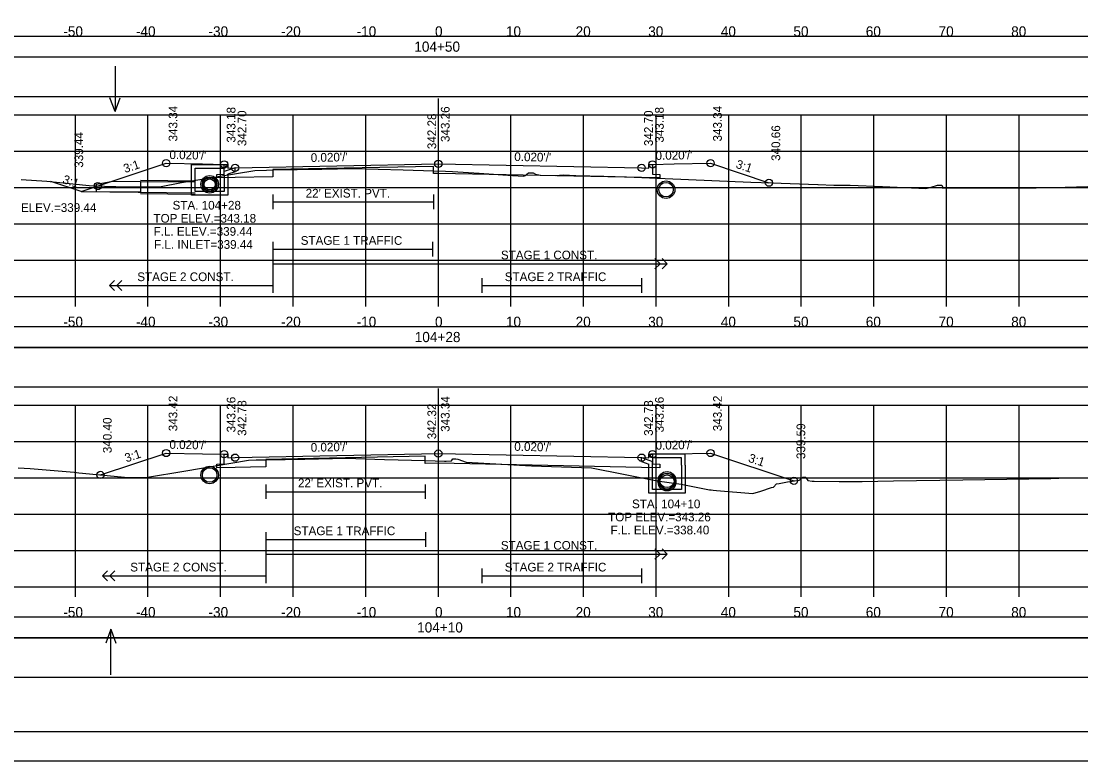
# Model space of a CAD drawing. Extents: x 1368122 to 1710785, y 373130 to 557566.
# Drawn here: x 1368298.1 to 1368444, y 373983.7 to 374085.6 of the extents above; entities that cross this region are included whole.
import ezdxf

# ---------------------------------------------------------------- set-up
doc = ezdxf.new("R2010")
doc.units = 0
for name, color, linetype in [('R_Alt Surface', 7, 'Continuous'), ('R_Axis', 7, 'Continuous'), ('R_Axis Annot', 7, 'Continuous'), ('R_Border', 7, 'Continuous'), ('R_Exist Surface', 7, 'Continuous'), ('R_Fin Surface', 7, 'Continuous'), ('R_Grid', 7, 'Continuous'), ('R_No Plot', 7, 'Continuous'), ('R_Striping', 7, 'Continuous'), ('R_Water', 7, 'Continuous'), ('R_Water Annot', 7, 'Continuous'), ('R_Xsect Elev', 7, 'Continuous'), ('R_Xsect Slope', 7, 'Continuous')]:
    doc.layers.add(name, color=color, linetype=linetype)

msp = doc.modelspace()

# ---------------------------------------------------------------- linework, layer by layer
at = {"layer": 'R_Alt Surface'}
for points in [[(1368206.39, 374080.65), (1368504.69, 374080.65), (1368504.69, 374083.47), (1368206.39, 374083.47)], [(1368206.39, 374075.18), (1368504.69, 374075.18), (1368504.69, 374080.59), (1368206.39, 374080.59)], [(1368206.39, 374040.65), (1368504.69, 374040.65), (1368504.69, 374043.47), (1368206.39, 374043.47)], [(1368206.39, 374035.18), (1368504.69, 374035.18), (1368504.69, 374040.59), (1368206.39, 374040.59)], [(1368206.39, 374000.65), (1368504.69, 374000.65), (1368504.69, 374003.47), (1368206.39, 374003.47)], [(1368206.39, 373995.18), (1368504.69, 373995.18), (1368504.69, 374000.59), (1368206.39, 374000.59)]]:
    msp.add_lwpolyline(points, close=True, dxfattribs=at)
for points in [[(1368385.04, 374065.84), (1368385.04, 374064.49), (1368386.04, 374064.47), (1368386.04, 374063.97), (1368383.54, 374064.02), (1368355.54, 374064.58), (1368354.87, 374064.57), (1368354.87, 374065.57), (1368332.75, 374065.13), (1368332.75, 374064.13), (1368327.54, 374064.02), (1368325.04, 374063.97), (1368325.04, 374064.47), (1368326.04, 374064.49), (1368326.04, 374065.84)], [(1368332.75, 374061.67), (1368332.75, 374059.67)], [(1368332.75, 374060.67), (1368354.87, 374060.67)], [(1368354.87, 374061.67), (1368354.87, 374059.67)], [(1368385.04, 374025.92), (1368385.04, 374024.57), (1368386.04, 374024.55), (1368386.04, 374024.05), (1368383.54, 374024.1), (1368355.54, 374024.66), (1368353.72, 374024.63), (1368353.72, 374025.63), (1368331.77, 374025.19), (1368331.77, 374024.19), (1368327.54, 374024.1), (1368325.04, 374024.05), (1368325.04, 374024.55), (1368326.04, 374024.57), (1368326.04, 374025.92)], [(1368331.77, 374021.75), (1368331.77, 374019.75)], [(1368353.72, 374021.75), (1368353.72, 374019.75)], [(1368331.77, 374020.75), (1368353.72, 374020.75)]]:
    msp.add_lwpolyline(points, dxfattribs=at)
at = {"layer": 'R_Axis'}
for p, q in [((1368205.54, 374047.66), (1368505.54, 374047.66)), ((1368305.54, 374046.26), (1368305.54, 374047.66)), ((1368315.54, 374046.26), (1368315.54, 374047.66)), ((1368325.54, 374046.26), (1368325.54, 374047.66)), ((1368335.54, 374046.26), (1368335.54, 374047.66)), ((1368345.54, 374046.26), (1368345.54, 374047.66)), ((1368355.54, 374046.26), (1368355.54, 374047.66)), ((1368365.54, 374046.26), (1368365.54, 374047.66)), ((1368375.54, 374046.26), (1368375.54, 374047.66)), ((1368385.54, 374046.26), (1368385.54, 374047.66)), ((1368395.54, 374046.26), (1368395.54, 374047.66)), ((1368405.54, 374046.26), (1368405.54, 374047.66)), ((1368415.54, 374046.26), (1368415.54, 374047.66)), ((1368425.54, 374046.26), (1368425.54, 374047.66)), ((1368435.54, 374046.26), (1368435.54, 374047.66)), ((1368205.54, 374007.66), (1368505.54, 374007.66)), ((1368305.54, 374006.26), (1368305.54, 374007.66)), ((1368315.54, 374006.26), (1368315.54, 374007.66)), ((1368325.54, 374006.26), (1368325.54, 374007.66)), ((1368335.54, 374006.26), (1368335.54, 374007.66)), ((1368345.54, 374006.26), (1368345.54, 374007.66)), ((1368355.54, 374006.26), (1368355.54, 374007.66)), ((1368365.54, 374006.26), (1368365.54, 374007.66)), ((1368375.54, 374006.26), (1368375.54, 374007.66)), ((1368385.54, 374006.26), (1368385.54, 374007.66)), ((1368395.54, 374006.26), (1368395.54, 374007.66)), ((1368405.54, 374006.26), (1368405.54, 374007.66)), ((1368415.54, 374006.26), (1368415.54, 374007.66)), ((1368425.54, 374006.26), (1368425.54, 374007.66)), ((1368435.54, 374006.26), (1368435.54, 374007.66))]:
    msp.add_line(p, q, dxfattribs=at)
at = {"layer": 'R_Border'}
msp.add_line((1368513.72, 373987.66), (1368197.54, 373987.66), dxfattribs=at)
at = {"layer": 'R_Exist Surface'}
for points in [[(1368298.06, 374063.75), (1368301.63, 374063.55), (1368305.21, 374063.14), (1368307.44, 374062.91), (1368309.57, 374062.83), (1368312.71, 374062.74), (1368315.96, 374062.75), (1368317.14, 374062.76), (1368320.17, 374063.35), (1368330.28, 374065.02), (1368331.86, 374065.05), (1368332.75, 374065.07), (1368339.51, 374065.2), (1368343.82, 374065.28), (1368350.7, 374065.08), (1368354.87, 374064.97), (1368356.53, 374064.89), (1368357.48, 374064.84), (1368361.15, 374064.62), (1368365.75, 374064.3), (1368367.33, 374064.21), (1368367.5, 374064.33), (1368367.95, 374064.68), (1368368.37, 374064.67), (1368368.61, 374064.66), (1368368.93, 374064.5), (1368369.61, 374064.35), (1368371.69, 374064.31), (1368372.79, 374064.39), (1368374.49, 374064.33), (1368378.33, 374064.22), (1368381.44, 374064.13), (1368384.64, 374064.01), (1368398.57, 374063.38), (1368401.46, 374063.31), (1368401.49, 374063.31), (1368407.82, 374063.09), (1368407.85, 374063.09), (1368410.03, 374062.97), (1368412.27, 374062.97), (1368416.71, 374062.81), (1368421.71, 374062.58), (1368422.7, 374062.54), (1368423.07, 374062.62), (1368423.42, 374062.71), (1368424.32, 374062.99), (1368424.74, 374062.99), (1368424.88, 374062.99), (1368424.94, 374062.88), (1368425.05, 374062.56), (1368435.18, 374062.59), (1368436.65, 374062.6), (1368437.78, 374062.6), (1368437.87, 374062.61), (1368440.32, 374062.67), (1368451.27, 374062.96)], [(1368297.68, 374024.03), (1368299.32, 374023.96), (1368305.37, 374023.42), (1368306.03, 374023.33), (1368312.8, 374022.71), (1368313.9, 374022.72), (1368315.48, 374022.76), (1368320.48, 374023.6), (1368329.39, 374025.09), (1368330.45, 374025.12), (1368331.77, 374025.14), (1368337.16, 374025.23), (1368342.86, 374025.35), (1368348.11, 374025.2), (1368353.72, 374025.03), (1368355.12, 374025), (1368356.39, 374024.94), (1368356.63, 374024.97), (1368357.36, 374025.01), (1368357.52, 374025.28), (1368357.54, 374025.28), (1368357.83, 374025.29), (1368357.96, 374025.29), (1368358.24, 374025.25), (1368359.35, 374024.81), (1368368.36, 374024.33), (1368376.63, 374024.04), (1368385.69, 374022.24), (1368388.99, 374021.81), (1368392.89, 374021.03), (1368393.1, 374021.02), (1368393.39, 374020.98), (1368393.85, 374020.9), (1368398.85, 374020.5), (1368399.98, 374020.81), (1368401.43, 374021.34), (1368401.7, 374021.39), (1368402.12, 374021.82), (1368402.13, 374021.83), (1368402.51, 374021.87), (1368403.65, 374022.12), (1368405.26, 374022.36), (1368405.33, 374022.4), (1368405.77, 374022.74), (1368406.03, 374022.74), (1368406.17, 374022.74), (1368406.36, 374022.44), (1368406.46, 374022.28), (1368407.05, 374022.21), (1368407.33, 374022.19), (1368410.75, 374022.17), (1368412.93, 374022.16), (1368413.92, 374022.14), (1368418.22, 374022.23), (1368427.81, 374022.4), (1368439.93, 374022.57), (1368442.11, 374022.65), (1368450.19, 374022.75)]]:
    msp.add_lwpolyline(points, dxfattribs=at)
at = {"layer": 'R_Fin Surface'}
msp.add_line((1368306.34, 374062.1), (1368302.17, 374063.49), dxfattribs=at)
for points in [[(1368306.34, 374062.1), (1368318.04, 374066), (1368323.04, 374065.9), (1368326.04, 374065.84), (1368326.54, 374065.84), (1368326.54, 374065.34), (1368327.54, 374065.36), (1368355.54, 374065.92), (1368383.54, 374065.36), (1368384.54, 374065.34), (1368384.54, 374065.84), (1368385.04, 374065.84), (1368388.04, 374065.9), (1368393.04, 374066), (1368401.08, 374063.32)], [(1368308.99, 374023.06), (1368318.04, 374026.08), (1368323.04, 374025.98), (1368326.04, 374025.92), (1368326.54, 374025.92), (1368326.54, 374025.42), (1368327.54, 374025.44), (1368355.54, 374026), (1368383.54, 374025.44), (1368384.54, 374025.42), (1368384.54, 374025.92), (1368385.04, 374025.92), (1368388.04, 374025.98), (1368393.04, 374026.08), (1368404.53, 374022.25)]]:
    msp.add_lwpolyline(points, dxfattribs=at)
at = {"layer": 'R_Grid'}
for p, q in [((1368205.54, 374072.66), (1368505.54, 374072.66)), ((1368305.54, 374047.66), (1368305.54, 374072.66)), ((1368315.54, 374047.66), (1368315.54, 374072.66)), ((1368325.54, 374047.66), (1368325.54, 374072.66)), ((1368335.54, 374047.66), (1368335.54, 374072.66)), ((1368345.54, 374047.66), (1368345.54, 374072.66)), ((1368355.54, 374047.66), (1368355.54, 374072.66)), ((1368365.54, 374047.66), (1368365.54, 374072.66)), ((1368375.54, 374047.66), (1368375.54, 374072.66)), ((1368385.54, 374047.66), (1368385.54, 374072.66)), ((1368395.54, 374047.66), (1368395.54, 374072.66)), ((1368405.54, 374047.66), (1368405.54, 374072.66)), ((1368415.54, 374047.66), (1368415.54, 374072.66)), ((1368425.54, 374047.66), (1368425.54, 374072.66)), ((1368435.54, 374047.66), (1368435.54, 374072.66)), ((1368205.54, 374067.66), (1368505.54, 374067.66)), ((1368205.54, 374062.66), (1368505.54, 374062.66)), ((1368205.54, 374057.66), (1368505.54, 374057.66)), ((1368205.54, 374052.66), (1368505.54, 374052.66)), ((1368205.54, 374047.66), (1368505.54, 374047.66)), ((1368205.54, 374032.66), (1368505.54, 374032.66)), ((1368305.54, 374007.66), (1368305.54, 374032.66)), ((1368315.54, 374007.66), (1368315.54, 374032.66)), ((1368325.54, 374007.66), (1368325.54, 374032.66)), ((1368335.54, 374007.66), (1368335.54, 374032.66)), ((1368345.54, 374007.66), (1368345.54, 374032.66)), ((1368355.54, 374007.66), (1368355.54, 374032.66)), ((1368365.54, 374007.66), (1368365.54, 374032.66)), ((1368375.54, 374007.66), (1368375.54, 374032.66)), ((1368385.54, 374007.66), (1368385.54, 374032.66)), ((1368395.54, 374007.66), (1368395.54, 374032.66)), ((1368405.54, 374007.66), (1368405.54, 374032.66)), ((1368415.54, 374007.66), (1368415.54, 374032.66)), ((1368425.54, 374007.66), (1368425.54, 374032.66)), ((1368435.54, 374007.66), (1368435.54, 374032.66)), ((1368205.54, 374027.66), (1368505.54, 374027.66)), ((1368205.54, 374022.66), (1368505.54, 374022.66)), ((1368205.54, 374017.66), (1368505.54, 374017.66)), ((1368205.54, 374012.66), (1368505.54, 374012.66)), ((1368205.54, 374007.66), (1368505.54, 374007.66))]:
    msp.add_line(p, q, dxfattribs=at)
at = {"layer": 'R_No Plot'}
for p, q in [((1368314.53, 374063.67), (1368322.04, 374063.58)), ((1368314.51, 374061.84), (1368322.04, 374061.75)), ((1368185.14, 373983.68), (1368518.47, 373983.68))]:
    msp.add_line(p, q, dxfattribs=at)
msp.add_lwpolyline([(1368431.46, 374193.12), (1368451.08, 374193.12), (1368451.08, 374183.24), (1368467.19, 374183.24), (1368490.39, 374183.24), (1368490.51, 374155.08), (1368513.72, 374155.08), (1368513.72, 373987.66), (1368197.54, 373987.66), (1368197.54, 374193.12)], close=True, dxfattribs=at)
for centre, radius in [((1368318.04, 374066), 0.5), ((1368326.04, 374065.84), 0.5), ((1368355.54, 374065.92), 0.5), ((1368385.04, 374065.84), 0.5), ((1368393.04, 374066), 0.5), ((1368327.54, 374065.36), 0.5), ((1368383.54, 374065.36), 0.5), ((1368308.64, 374062.86), 0.5), ((1368324.04, 374063.1), 1.21), ((1368324.04, 374063.09), 0.917), ((1368386.91, 374062.36), 1.21), ((1368401.08, 374063.32), 0.5), ((1368318.04, 374026.08), 0.5), ((1368326.04, 374025.92), 0.5), ((1368327.54, 374025.44), 0.5), ((1368355.54, 374026), 0.5), ((1368383.54, 374025.44), 0.5), ((1368385.04, 374025.92), 0.5), ((1368393.04, 374026.08), 0.5), ((1368324.04, 374023.05), 1.21), ((1368308.99, 374023.06), 0.5), ((1368387.04, 374022.31), 1.21), ((1368387.04, 374022.06), 1.21), ((1368404.53, 374022.25), 0.5)]:
    msp.add_circle(centre, radius, dxfattribs=at)
at = {"layer": 'R_Striping'}
for p, q in [((1368386.08, 374052.16), (1368385.37, 374052.86)), ((1368385.37, 374051.45), (1368386.08, 374052.16)), ((1368387.08, 374052.16), (1368386.37, 374052.86)), ((1368386.37, 374051.45), (1368387.08, 374052.16)), ((1368310.25, 374049.16), (1368310.95, 374049.86)), ((1368310.25, 374049.16), (1368332.75, 374049.16)), ((1368310.95, 374048.45), (1368310.25, 374049.16)), ((1368311.25, 374049.16), (1368311.95, 374049.86)), ((1368311.95, 374048.45), (1368311.25, 374049.16)), ((1368386.08, 374012.16), (1368385.37, 374012.86)), ((1368385.37, 374011.45), (1368386.08, 374012.16)), ((1368387.08, 374012.16), (1368386.37, 374012.86)), ((1368386.37, 374011.45), (1368387.08, 374012.16)), ((1368309.27, 374009.16), (1368309.98, 374009.86)), ((1368310.27, 374009.16), (1368310.98, 374009.86)), ((1368309.27, 374009.16), (1368331.77, 374009.16)), ((1368309.98, 374008.45), (1368309.27, 374009.16)), ((1368310.98, 374008.45), (1368310.27, 374009.16))]:
    msp.add_line(p, q, dxfattribs=at)
for points in [[(1368332.75, 374055.16), (1368332.75, 374048.16)], [(1368354.75, 374055.16), (1368354.75, 374053.16)], [(1368332.75, 374054.16), (1368354.75, 374054.16)], [(1368332.75, 374052.16), (1368387.08, 374052.16)], [(1368361.54, 374050.16), (1368361.54, 374048.16)], [(1368383.54, 374050.16), (1368383.54, 374048.16)], [(1368361.54, 374049.16), (1368383.54, 374049.16)], [(1368331.77, 374015.16), (1368331.77, 374008.16)], [(1368353.77, 374015.16), (1368353.77, 374013.16)], [(1368331.77, 374014.16), (1368353.77, 374014.16)], [(1368331.77, 374012.16), (1368387.08, 374012.16)], [(1368361.54, 374010.16), (1368361.54, 374008.16)], [(1368383.54, 374010.16), (1368383.54, 374008.16)], [(1368361.54, 374009.16), (1368383.54, 374009.16)]]:
    msp.add_lwpolyline(points, dxfattribs=at)
at = {"layer": 'R_Water'}
for p, q in [((1368321.54, 374065.84), (1368326.29, 374065.84)), ((1368321.54, 374064.34), (1368321.54, 374065.84)), ((1368322.04, 374064.34), (1368322.04, 374065.34)), ((1368322.04, 374065.34), (1368326.04, 374065.34)), ((1368326.37, 374065.67), (1368326.04, 374065.34)), ((1368327.54, 374065.36), (1368326.04, 374064.84)), ((1368326.04, 374064.34), (1368326.04, 374064.84)), ((1368326.37, 374065.67), (1368326.29, 374065.84)), ((1368327.54, 374064.83), (1368326.54, 374064.48)), ((1368314.53, 374063.5), (1368322.04, 374063.42)), ((1368326.54, 374064.34), (1368326.54, 374064.48)), ((1368306.34, 374062.1), (1368322.04, 374061.92)), ((1368383.54, 374025.44), (1368385.04, 374024.92)), ((1368384.71, 374025.75), (1368384.79, 374025.92)), ((1368384.71, 374025.75), (1368385.04, 374025.42)), ((1368389.54, 374025.92), (1368384.79, 374025.92)), ((1368389.04, 374025.42), (1368385.04, 374025.42)), ((1368389.04, 374024.42), (1368389.04, 374025.42)), ((1368389.54, 374024.42), (1368389.54, 374025.92)), ((1368383.54, 374024.91), (1368384.54, 374024.56)), ((1368384.54, 374024.42), (1368384.54, 374024.56)), ((1368385.04, 374024.42), (1368385.04, 374024.92))]:
    msp.add_line(p, q, dxfattribs=at)
for points in [[(1368327.54, 374064.83), (1368327.54, 374065.36)], [(1368326.54, 374064.34), (1368326.54, 374061.6), (1368324.04, 374061.6), (1368321.54, 374061.6), (1368321.54, 374064.34)], [(1368326.04, 374064.34), (1368326.04, 374062.1), (1368324.04, 374062.1), (1368322.04, 374062.1), (1368322.04, 374064.34)], [(1368383.54, 374024.91), (1368383.54, 374025.44)], [(1368389.54, 374024.42), (1368389.54, 374020.56), (1368387.04, 374020.56), (1368384.54, 374020.56), (1368384.54, 374024.42)], [(1368389.04, 374024.42), (1368389.04, 374021.06), (1368387.04, 374021.06), (1368385.04, 374021.06), (1368385.04, 374024.42)]]:
    msp.add_lwpolyline(points, dxfattribs=at)
msp.add_lwpolyline([(1368314.53, 374063.5), (1368314.51, 374062), (1368308.43, 374062.07), (1368308.44, 374063.11), (1368310.69, 374063.55)], close=True, dxfattribs=at)
for centre, radius in [((1368324.04, 374063.1), 1), ((1368324.04, 374063.09), 0.75), ((1368386.91, 374062.36), 1), ((1368324.04, 374023.05), 1), ((1368387.04, 374022.31), 1), ((1368387.04, 374022.06), 1)]:
    msp.add_circle(centre, radius, dxfattribs=at)
at = {"layer": 'R_Water Annot'}
for p, q in [((1368311, 374079.39), (1368311, 374073.11)), ((1368311, 374073.11), (1368310.3, 374075.03)), ((1368311, 374073.11), (1368311.7, 374075.03)), ((1368310.42, 374001.82), (1368309.72, 373999.9)), ((1368310.42, 373995.53), (1368310.42, 374001.82)), ((1368310.42, 374001.82), (1368311.12, 373999.9))]:
    msp.add_line(p, q, dxfattribs=at)
at = {"layer": 'R_Xsect Elev'}
for p, q in [((1368355.54, 374064.94), (1368355.54, 374074.94)), ((1368355.54, 374024.98), (1368355.54, 374034.98))]:
    msp.add_line(p, q, dxfattribs=at)

# ---------------------------------------------------------------- texts
at = {"layer": 'R_Axis Annot'}
for s, p in [('-50', (1368303.88, 374083.46)), ('-40', (1368313.88, 374083.46)), ('-30', (1368323.88, 374083.46)), ('-20', (1368333.88, 374083.46)), ('-10', (1368344.28, 374083.46)), ('0', (1368355.08, 374083.46)), ('10', (1368364.85, 374083.46)), ('20', (1368374.45, 374083.46)), ('30', (1368384.45, 374083.46)), ('40', (1368394.45, 374083.46)), ('50', (1368404.45, 374083.46)), ('60', (1368414.42, 374083.46)), ('70', (1368424.45, 374083.46)), ('80', (1368434.45, 374083.46)), ('104+50', (1368352.23, 374081.36)), ('-50', (1368303.88, 374043.46)), ('-40', (1368313.88, 374043.46)), ('-30', (1368323.88, 374043.46)), ('-20', (1368333.88, 374043.46)), ('-10', (1368344.28, 374043.46)), ('0', (1368355.08, 374043.46)), ('10', (1368364.85, 374043.46)), ('20', (1368374.45, 374043.46)), ('30', (1368384.45, 374043.46)), ('40', (1368394.45, 374043.46)), ('50', (1368404.45, 374043.46)), ('60', (1368414.42, 374043.46)), ('70', (1368424.45, 374043.46)), ('80', (1368434.45, 374043.46)), ('104+28', (1368352.29, 374041.36)), ('-50', (1368303.88, 374003.46)), ('-40', (1368313.88, 374003.46)), ('-30', (1368323.88, 374003.46)), ('-20', (1368333.88, 374003.46)), ('-10', (1368344.28, 374003.46)), ('0', (1368355.08, 374003.46)), ('10', (1368364.85, 374003.46)), ('20', (1368374.45, 374003.46)), ('30', (1368384.45, 374003.46)), ('40', (1368394.45, 374003.46)), ('50', (1368404.45, 374003.46)), ('60', (1368414.42, 374003.46)), ('70', (1368424.45, 374003.46)), ('80', (1368434.45, 374003.46)), ('104+10', (1368352.62, 374001.36))]:
    msp.add_text(s, height=1.4, dxfattribs=at).set_placement(p)
at = {"layer": 'R_Striping'}
for s, p in [('STAGE 1 TRAFFIC', (1368336.58, 374054.76)), ('STAGE 1 CONST.', (1368364.16, 374052.76)), ('STAGE 2 CONST.', (1368314.07, 374049.76)), ('STAGE 2 TRAFFIC', (1368364.69, 374049.76)), ('STAGE 1 TRAFFIC', (1368335.61, 374014.76)), ('STAGE 1 CONST.', (1368364.15, 374012.76)), ('STAGE 2 CONST.', (1368313.1, 374009.76)), ('STAGE 2 TRAFFIC', (1368364.69, 374009.76))]:
    msp.add_text(s, height=1.2, dxfattribs=at).set_placement(p)
at = {"layer": 'R_Water'}
for p in [(1368337.26, 374061.27), (1368336.2, 374021.35)]:
    msp.add_text("22' EXIST. PVT.", height=1.2, dxfattribs=at).set_placement(p)
at = {"layer": 'R_Water Annot'}
for s, p in [('STA. 104+28', (1368318.93, 374059.61)), ('TOP ELEV.=343.18', (1368316.3, 374057.81)), ('F.L. ELEV.=339.44', (1368316.31, 374056.01)), ('F.L. INLET=339.44', (1368316.38, 374054.21)), ('STA. 104+10', (1368382.22, 374018.47)), ('TOP ELEV.=343.26', (1368378.93, 374016.67)), ('F.L. ELEV.=338.40', (1368379.26, 374014.87))]:
    msp.add_text(s, height=1.2, dxfattribs=at).set_placement(p)
at = {"layer": 'R_Xsect Elev'}
for s, p in [('343.34', (1368319.59, 374069)), ('343.18', (1368327.59, 374068.84)), ('343.26', (1368357.09, 374068.92)), ('343.18', (1368386.59, 374068.84)), ('343.34', (1368394.59, 374069)), ('342.70', (1368329.09, 374068.36)), ('342.28', (1368355.24, 374067.94)), ('342.70', (1368385.09, 374068.36)), ('340.66', (1368402.63, 374066.32)), ('339.44', (1368306.61, 374065.38)), ('343.42', (1368319.59, 374029.08)), ('343.26', (1368327.59, 374028.92)), ('342.78', (1368329.09, 374028.44)), ('342.32', (1368355.24, 374027.98)), ('343.34', (1368357.09, 374029)), ('342.78', (1368385.09, 374028.44)), ('343.26', (1368386.59, 374028.92)), ('343.42', (1368394.59, 374029.08)), ('340.40', (1368310.54, 374026.06)), ('339.59', (1368406.08, 374025.25))]:
    msp.add_text(s, height=1.2, rotation=90, dxfattribs=at).set_placement(p)
msp.add_text('ELEV.=339.44', height=1.2, dxfattribs=at).set_placement((1368298.04, 374059.29))
at = {"layer": 'R_Xsect Slope'}
for s, rotation, p in [("0.020'/'", 358.8542, (1368318.49, 374066.59)), ("0.020'/'", 1.1458, (1368385.47, 374066.45)), ('3:1', 18.4349, (1368312.39, 374064.64)), ("0.020'/'", 1.1458, (1368337.97, 374066.17)), ("0.020'/'", 358.8542, (1368365.99, 374066.31)), ('3:1', 341.5651, (1368396.43, 374065.39)), ('3:1', 341.5651, (1368303.69, 374063.29)), ("0.020'/'", 358.8542, (1368318.49, 374026.67)), ("0.020'/'", 1.1458, (1368337.97, 374026.25)), ("0.020'/'", 358.8542, (1368365.99, 374026.39)), ("0.020'/'", 1.1458, (1368385.47, 374026.53)), ('3:1', 18.4349, (1368312.57, 374024.78)), ('3:1', 341.5651, (1368398.15, 374024.9))]:
    msp.add_text(s, height=1.2, rotation=rotation, dxfattribs=at).set_placement(p)

doc.saveas('drawing.dxf')
